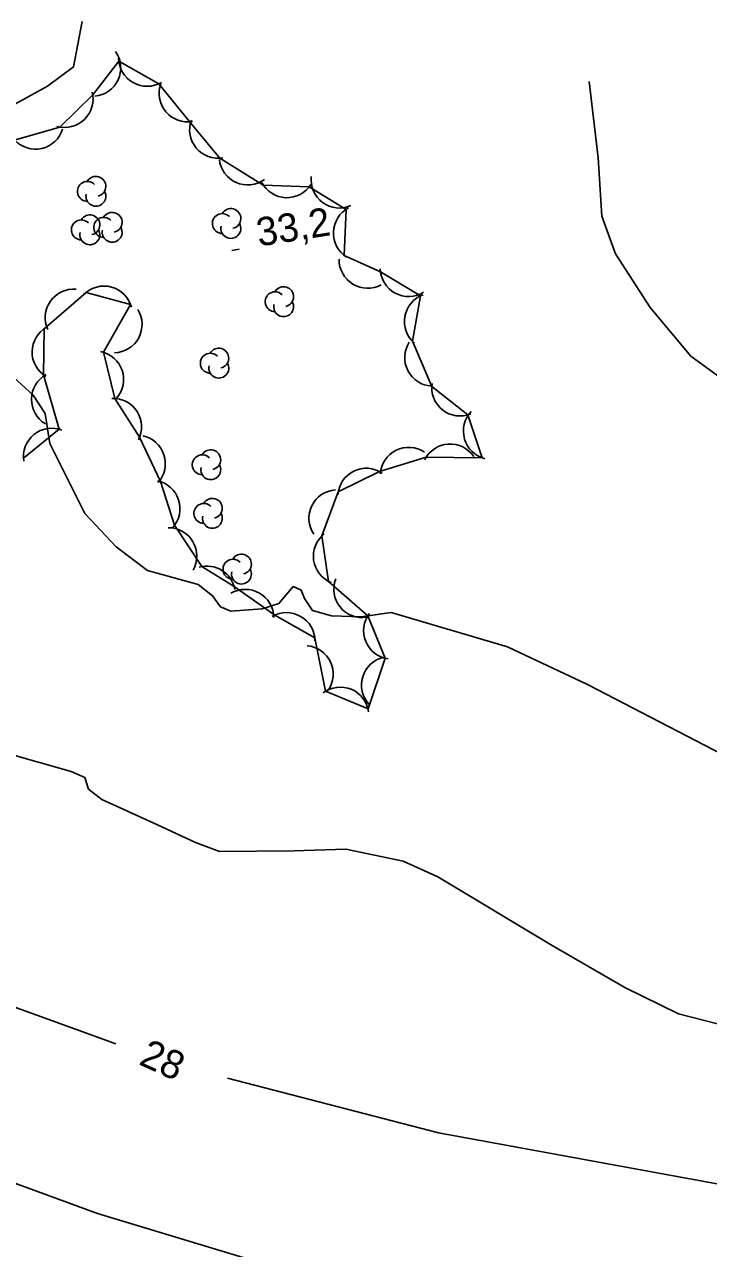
# Model space of a CAD drawing. Extents: x 646142 to 649934, y 5874075 to 5876351.
# Drawn here: x 649034.4 to 649106.6, y 5875060.7 to 5875189.9 of the extents above; entities that cross this region are included whole.
import ezdxf

# ---------------------------------------------------------------- set-up
doc = ezdxf.new("R2010")
doc.units = 0
for name, color, linetype in [('Niveau 1', 7, 'Continuous'), ('Niveau 2', 7, 'Continuous'), ('Niveau 3', 7, 'Continuous'), ('Niveau 44', 7, 'Continuous')]:
    doc.layers.add(name, color=color, linetype=linetype)

msp = doc.modelspace()

# ---------------------------------------------------------------- linework, layer by layer
at = {"layer": 'Niveau 1'}
msp.add_lwpolyline([(649108.77, 5875084.12), (649103.42, 5875085.46), (649097.78, 5875088.27), (649090.1, 5875092.69), (649078.03, 5875099.95), (649074.37, 5875101.6), (649068.34, 5875102.86), (649062.83, 5875102.69), (649055, 5875102.6), (649052.46, 5875103.57), (649048.44, 5875105.42), (649042.58, 5875108.09), (649041.17, 5875109.19), (649040.79, 5875110.42), (649039.33, 5875111.06), (649032.64, 5875112.94)], dxfattribs=at)
at = {"layer": 'Niveau 2'}
for points in [[(649033.4, 5875181.49), (649036.85, 5875183.38), (649039.59, 5875185.42), (649040.49, 5875190.23)], [(649110.3, 5875150.84), (649104.75, 5875154.91), (649100.45, 5875160.04), (649096.77, 5875165.7), (649095.36, 5875169.67), (649094.95, 5875175.82), (649094.01, 5875183.87)], [(649113.83, 5875109.87), (649093.82, 5875120.22), (649085.4, 5875124.2), (649073.11, 5875127.85), (649069.94, 5875127.37), (649066.83, 5875127.47), (649064.8, 5875128.04), (649063.95, 5875129.33), (649063.62, 5875130.21), (649062.77, 5875130.57), (649061.26, 5875128.79), (649059.49, 5875128.24), (649056.18, 5875127.98), (649055.09, 5875128.43), (649054.26, 5875129.6), (649052.73, 5875130.8), (649047.38, 5875132.26), (649044.08, 5875134.75), (649040.77, 5875138.29), (649037.1, 5875145.69), (649036.6, 5875148.85), (649035.33, 5875150.78), (649032.86, 5875153.03)], [(649044.05, 5875082.31), (649014.66, 5875092.97)], [(649143.89, 5875062.24), (649133.41, 5875063.11), (649125.82, 5875064.78), (649118.46, 5875065.54), (649078.09, 5875072.9), (649055.84, 5875078.67)], [(649057.96, 5875059.63), (649042.11, 5875064.4), (649015.7, 5875074.08)]]:
    msp.add_lwpolyline(points, dxfattribs=at)
at = {"layer": 'Niveau 3'}
msp.add_line((649056.29, 5875166.05), (649057.08, 5875166.18), dxfattribs=at)
at = {"layer": 'Niveau 44'}
for points in [[(649033.31, 5875177.68), (649038.14, 5875179.08), (649041.62, 5875182.46), (649044.37, 5875186.04), (649048.6, 5875183.65), (649051.93, 5875179.52), (649055.04, 5875175.8), (649059.61, 5875172.95), (649064.46, 5875172.76), (649068.35, 5875170.38), (649068.14, 5875165.53), (649071.97, 5875163.8), (649076.19, 5875161.25), (649075.36, 5875156.47), (649077.39, 5875151.69), (649081.21, 5875148.69), (649082.71, 5875144.16), (649076.8, 5875144.22), (649071.87, 5875142.72), (649067.52, 5875140.57), (649065.81, 5875135.92), (649066.5, 5875131.11), (649070.65, 5875127.49), (649072.48, 5875123), (649070.67, 5875117.66), (649066.19, 5875119.52), (649065.05, 5875125.15), (649060.83, 5875127.55), (649056.55, 5875130.57)], [(649056.55, 5875130.57), (649053.14, 5875132.69), (649050.25, 5875137.04), (649048.75, 5875141.65), (649046.56, 5875146.34), (649043.95, 5875150.43), (649042.75, 5875155.3), (649045.6, 5875160.35), (649040.92, 5875161.63), (649036.48, 5875157.77), (649036.42, 5875152.92), (649038.07, 5875147.19), (649034.3, 5875144.13)]]:
    msp.add_lwpolyline(points, dxfattribs=at)
for centre, radius, start, end in [((649041.57, 5875185.33), 3, 274.8935, 34.8715), ((649047.35, 5875186.38), 3, 180.5333, 300.5112), ((649051.63, 5875182.62), 3, 159.8077, 279.7857), ((649038.65, 5875182.03), 3, 254.2111, 14.1891), ((649054.84, 5875178.79), 3, 159.9686, 279.9465), ((649035.57, 5875179.74), 3, 222.9678, 342.9458), ((649057.96, 5875175.97), 3, 186.1198, 306.0977), ((649041.05, 5875172.29), 1.05, 44.1154, 269.804), ((649041.95, 5875172.82), 1.05, 282.2692, 149.7263), ((649062.11, 5875174.62), 3, 207.8065, 327.7844), ((649067.65, 5875173.53), 3, 173.719, 293.6969), ((649041.95, 5875171.77), 1.05, 166.9369, 29.6212), ((649056.19, 5875169.42), 1.05, 282.2692, 149.7263), ((649070.01, 5875167.88), 3, 117.5595, 237.5374), ((649040.41, 5875168.22), 1.05, 44.1154, 269.804), ((649041.31, 5875168.75), 1.05, 282.2692, 149.7263), ((649042.77, 5875168.49), 1.05, 44.1154, 269.804), ((649043.67, 5875169.02), 1.05, 282.2692, 149.7263), ((649055.29, 5875168.89), 1.05, 44.1154, 269.804), ((649056.19, 5875168.37), 1.05, 166.9369, 29.6212), ((649041.31, 5875167.7), 1.05, 166.9369, 29.6212), ((649043.67, 5875167.97), 1.05, 166.9369, 29.6212), ((649070.62, 5875165.06), 3, 178.8286, 298.8065), ((649074.95, 5875164.19), 3, 181.6092, 301.5871), ((649039.6, 5875158.97), 3, 85.0106, 204.9885), ((649042.8, 5875159.29), 3, 14.8011, 134.7791), ((649060.86, 5875160.64), 1.05, 44.1154, 269.804), ((649061.76, 5875161.17), 1.05, 282.2692, 149.7263), ((649077.51, 5875158.56), 3, 110.1489, 230.1268), ((649043.82, 5875158.24), 3, 271.8944, 31.8724), ((649061.76, 5875160.12), 1.05, 166.9369, 29.6212), ((649038.21, 5875155.33), 3, 119.2744, 239.2524), ((649077.54, 5875154.73), 3, 147.0866, 267.0646), ((649041.87, 5875152.43), 3, 318.8723, 78.8502), ((649054.02, 5875154.15), 1.05, 44.1154, 269.804), ((649054.92, 5875154.68), 1.05, 282.2692, 149.7263), ((649054.92, 5875153.63), 1.05, 166.9369, 29.6212), ((649038.15, 5875150.33), 3, 119.2744, 239.2524), ((649080.39, 5875151.58), 3, 171.7607, 291.7386), ((649043.77, 5875147.44), 3, 332.4231, 92.4011), ((649083.73, 5875146.98), 3, 136.0969, 256.0749), ((649037.3, 5875144.29), 3, 69.1829, 189.1608), ((649046.28, 5875143.55), 3, 318.0284, 78.0063), ((649079.34, 5875142.62), 3, 33.7921, 153.7701), ((649053.17, 5875143.43), 1.05, 44.1154, 269.804), ((649054.07, 5875143.96), 1.05, 282.2692, 149.7263), ((649074.96, 5875142.27), 3, 56.2447, 176.2226), ((649054.07, 5875142.91), 1.05, 166.9369, 29.6212), ((649070.48, 5875140.06), 3, 56.2447, 176.2226), ((649047.82, 5875138.8), 3, 318.0284, 78.0063), ((649067.43, 5875137.79), 3, 94.0138, 213.9918), ((649053.34, 5875138.3), 1.05, 44.1154, 269.804), ((649054.24, 5875138.83), 1.05, 282.2692, 149.7263), ((649054.24, 5875137.78), 1.05, 166.9369, 29.6212), ((649049.6, 5875133.79), 3, 330.3512, 90.3291), ((649067.9, 5875133.77), 3, 128.1695, 248.1474), ((649057.31, 5875132.94), 1.05, 282.2692, 149.7263), ((649053.66, 5875129.74), 3, 10.0721, 105.6665), ((649056.41, 5875132.41), 1.05, 44.1154, 269.804), ((649057.31, 5875131.89), 1.05, 166.9369, 29.6212), ((649070.06, 5875130.3), 3, 158.6926, 278.6705), ((649057.72, 5875127.28), 3, 0.4428, 120.4207), ((649062.07, 5875124.82), 3, 0.4428, 120.4207), ((649073.2, 5875125.91), 3, 142.2286, 262.2065), ((649063.99, 5875121.34), 3, 325.1076, 85.0856), ((649072.98, 5875120.18), 3, 103.0161, 222.9941), ((649067.75, 5875116.96), 3, 7.4029, 127.3808)]:
    msp.add_arc(centre, radius, start, end, dxfattribs=at)

# ---------------------------------------------------------------- texts
at = {"layer": 'Niveau 2'}
msp.add_text('28', height=3, rotation=335.7761, dxfattribs=at).set_placement((649046.36, 5875080.18))
at = {"layer": 'Niveau 3'}
msp.add_text('33,2 ', height=3, rotation=8.9405, dxfattribs=at).set_placement((649059.14, 5875166.46))

doc.saveas('drawing.dxf')
